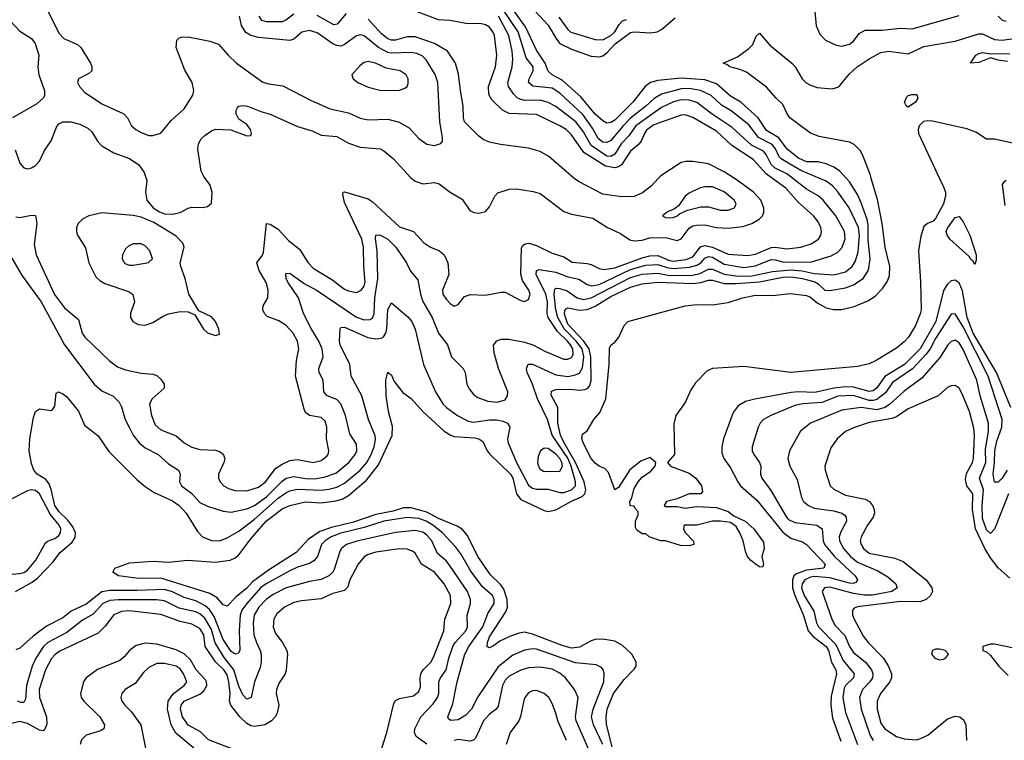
# Model space of a CAD drawing. Header units: inches. Extents: x 1308407 to 1441228, y 959628 to 1036311.
# Tile 583 of 656: x 1390710 to 1395741, y 997131 to 1000811. Entities that reach past the tile are written whole.
import ezdxf

# ---------------------------------------------------------------- set-up
doc = ezdxf.new("R2010")
doc.units = ezdxf.units.IN
doc.header["$MEASUREMENT"] = 0
doc.layers.add('B3090', color=7, linetype='Continuous')
doc.layers.add('B3999', color=7, linetype='Continuous')

msp = doc.modelspace()

# ---------------------------------------------------------------- linework, layer by layer
at = {"layer": 'B3090', "color": 5}
for points, elevation in [([(1394935, 1000000), (1394899.4, 1000039.4), (1394870, 1000058.2), (1394830, 1000075.3), (1394790, 1000085.2), (1394730, 1000085.5), (1394690, 1000103.6), (1394631, 1000150), (1394588, 1000208), (1394526.1, 1000246.1), (1394483.8, 1000310), (1394394.3, 1000390), (1394341.3, 1000421.3), (1394270, 1000483.7), (1394210, 1000504.8), (1394090, 1000513), (1393970, 1000500.7), (1393932.4, 1000490), (1393905.5, 1000470), (1393843.1, 1000390), (1393750, 1000298.9), (1393730, 1000286.3), (1393710, 1000283.4), (1393690, 1000294.3), (1393650, 1000329), (1393577.7, 1000417.7), (1393482.1, 1000502.2), (1393429.9, 1000530), (1393410, 1000548.5), (1393395.5, 1000590), (1393350, 1000655.9), (1393294.4, 1000774.4), (1393203, 1000903)], 2620), ([(1390846.5, 1000870), (1390910, 1000742.3), (1390935.7, 1000715.7), (1391004.3, 1000684.3), (1391022.8, 1000670), (1391071.3, 1000590), (1391078.5, 1000570), (1391077.4, 1000550), (1391063.7, 1000536.3), (1391010.5, 1000510), (1391004.2, 1000490), (1391014.6, 1000470), (1391040.9, 1000440.9), (1391130, 1000381.3), (1391242.4, 1000330), (1391260.3, 1000310), (1391280.3, 1000270), (1391303.1, 1000250), (1391330, 1000234.7), (1391370, 1000219.6), (1391390, 1000219), (1391430, 1000232.2), (1391483.1, 1000296.9), (1391550, 1000355.3), (1391593.8, 1000426.2), (1391599.3, 1000450), (1391590.7, 1000490), (1391553.8, 1000553.8), (1391509.7, 1000670), (1391513.3, 1000706.7), (1391522.8, 1000717.2), (1391537.2, 1000722.8), (1391570, 1000724.2), (1391681.3, 1000701.3), (1391725.8, 1000685.8), (1391774.3, 1000630), (1391818.3, 1000590), (1391952.6, 1000492.6), (1391983.4, 1000483.4), (1392054.2, 1000474.2), (1392199, 1000399), (1392296.1, 1000356.1), (1392390, 1000336.1), (1392450, 1000307.8), (1392490, 1000300.2), (1392590, 1000303.5), (1392648.7, 1000288.7), (1392699, 1000259), (1392750, 1000205.3), (1392790, 1000175.3), (1392830, 1000168.9), (1392861.2, 1000178.8), (1392869.5, 1000190), (1392869.7, 1000210), (1392856.3, 1000290), (1392846.1, 1000490), (1392831.9, 1000531.9), (1392786.9, 1000606.9), (1392766.2, 1000626.2), (1392738.4, 1000638.4), (1392710, 1000644.3), (1392610, 1000640.4), (1392590, 1000643.6), (1392543.6, 1000670), (1392470, 1000729.2), (1392450, 1000733.2), (1392430, 1000729.1), (1392370, 1000684.3), (1392350, 1000676.6), (1392330, 1000679), (1392310, 1000688.5), (1392230, 1000743.4), (1392190, 1000756.6), (1392151.7, 1000748.3), (1392110, 1000711.2), (1392090, 1000705.7), (1391930, 1000720.8), (1391889.9, 1000729.9), (1391865.6, 1000745.6), (1391842.4, 1000782.4), (1391832.7, 1000830)], 2740), ([(1392110, 1000839.4), (1392070, 1000808.4), (1392050, 1000801), (1391970, 1000799.9), (1391946.6, 1000806.6), (1391932.5, 1000830)], 2720), ([(1392377.5, 1000842.5), (1392331.5, 1000788.5), (1392314.4, 1000785.6), (1392230, 1000833.1)], 2720), ([(1394556.6, 1000000), (1394524, 1000024), (1394457.1, 1000097.1), (1394348.8, 1000168.8), (1394270, 1000241.1), (1394150, 1000312.2), (1394110, 1000324.8), (1394090, 1000324), (1393950, 1000274.9), (1393913.2, 1000246.8), (1393901.7, 1000230), (1393885.5, 1000190), (1393870, 1000171.9), (1393830, 1000139.9), (1393784.5, 1000070), (1393770, 1000059.4), (1393750, 1000054.4), (1393703.1, 1000063.1), (1393592.7, 1000132.7), (1393530, 1000223.9), (1393501.3, 1000250), (1393470, 1000269.9), (1393350, 1000326.5), (1393210, 1000332.2), (1393176, 1000350), (1393122.1, 1000402.1), (1393107.2, 1000430), (1393105.7, 1000470), (1393140.8, 1000570), (1393148.5, 1000630), (1393135.1, 1000730), (1393127.5, 1000750), (1393110, 1000772.6), (1393090, 1000784.9), (1393070, 1000789.3), (1392990, 1000791.2), (1392910, 1000807.1), (1392850, 1000809.9), (1392710, 1000862.8)], 2680), ([(1394798.4, 1000000), (1394701.7, 1000041.7), (1394600.5, 1000100.5), (1394590, 1000110), (1394571.8, 1000151.8), (1394554.4, 1000174.4), (1394484.7, 1000210), (1394434.7, 1000274.7), (1394345.7, 1000345.7), (1394295.5, 1000375.5), (1394243.7, 1000423.7), (1394189, 1000449), (1394130, 1000459.5), (1394090, 1000458.9), (1393988.9, 1000431.1), (1393951.2, 1000408.8), (1393910, 1000369.9), (1393830, 1000307.6), (1393792.8, 1000270), (1393730, 1000194.2), (1393710, 1000183.3), (1393690, 1000185.2), (1393664.8, 1000204.8), (1393637, 1000257), (1393587.5, 1000327.5), (1393470, 1000436.2), (1393430, 1000461.9), (1393332.2, 1000472.2), (1393310, 1000489.8), (1393313.8, 1000510), (1393333.9, 1000550), (1393333.7, 1000570), (1393297.1, 1000617.1), (1393257, 1000750), (1393175.6, 1000870)], 2640), ([(1393320.6, 1000880.6), (1393410, 1000783.1), (1393452, 1000712), (1393470.1, 1000690.1), (1393530, 1000661.3), (1393630, 1000625.2), (1393670, 1000621.4), (1393690, 1000626.4), (1393710, 1000641.4), (1393752.3, 1000687.7), (1393830, 1000746.6), (1393850, 1000750.1), (1393935.5, 1000744.5), (1393967.4, 1000750), (1393990, 1000760.8), (1394058.6, 1000821.4)], 2620), ([(1394772.9, 1000852.9), (1394779.2, 1000779.2), (1394797.7, 1000737.7), (1394827.2, 1000707.2), (1394881.4, 1000681.4), (1394910, 1000676.3), (1394950, 1000685.5), (1394970, 1000702.1), (1394998.7, 1000741.3), (1395030, 1000758.3), (1395117.1, 1000757.1), (1395210, 1000768.6), (1395270, 1000765.4), (1395510, 1000832.7)], 2620), ([(1390663.1, 1000803.1), (1390710, 1000752.2), (1390770, 1000715.3), (1390788.9, 1000690), (1390808, 1000630), (1390801.7, 1000570), (1390807.2, 1000530), (1390836.3, 1000450), (1390836.8, 1000423.2), (1390829, 1000410), (1390797.8, 1000382.2), (1390672.4, 1000310)], 2720), ([(1393542.5, 1000000), (1393541, 1000001), (1393412.8, 1000112.8), (1393370, 1000138.2), (1393310, 1000154.6), (1393166.8, 1000173.2), (1393110, 1000186.4), (1393078.7, 1000198.7), (1393056, 1000216), (1392983.2, 1000290), (1392976.9, 1000310), (1392976.1, 1000370), (1392961.3, 1000450), (1392952.7, 1000532.7), (1392936.3, 1000590), (1392895, 1000650), (1392829, 1000690), (1392730, 1000723.4), (1392690, 1000723), (1392630, 1000707.5), (1392610, 1000707.4), (1392590, 1000713.8), (1392558.8, 1000738.8), (1392490, 1000813.5)], 2720), ([(1394660.3, 1000000), (1394630, 1000023.3), (1394570, 1000052.3), (1394550, 1000071.4), (1394523.3, 1000123.3), (1394510, 1000139.3), (1394449.9, 1000170), (1394350, 1000259.9), (1394248.2, 1000328.2), (1394170, 1000388.3), (1394130, 1000400.4), (1394090, 1000401.4), (1394050, 1000392.2), (1393990, 1000363.1), (1393857.6, 1000270), (1393822, 1000218), (1393783.4, 1000176.6), (1393750, 1000123.8), (1393730, 1000112.2), (1393710, 1000114.9), (1393629.3, 1000169.3), (1393590, 1000239), (1393551.5, 1000290), (1393450, 1000367.2), (1393410, 1000387.9), (1393370, 1000400.5), (1393290, 1000398.8), (1393270, 1000402.8), (1393252, 1000412), (1393232.1, 1000432.1), (1393207.5, 1000470), (1393203.6, 1000490), (1393226.6, 1000570), (1393229.6, 1000610), (1393226.1, 1000650), (1393209.6, 1000730), (1393155.8, 1000830)], 2660), ([(1393464.4, 1000824.4), (1393510, 1000761.5), (1393526.7, 1000746.8), (1393650, 1000710.1), (1393690, 1000709.2), (1393729.9, 1000730), (1393750, 1000748.8), (1393772.5, 1000787.5), (1393790, 1000805.9), (1393810, 1000813.1)], 2640), ([(1395709.2, 1000830), (1395730, 1000808.2), (1395750, 1000804.1)], 2620), ([(1395061.2, 1000000), (1395056.5, 1000016.5), (1395018.2, 1000118.2), (1395003.9, 1000143.9), (1394973.5, 1000173.5), (1394950, 1000184.9), (1394794.3, 1000214.3), (1394750, 1000231.4), (1394645.7, 1000310), (1394630.9, 1000330.9), (1394610, 1000378.5), (1394575.7, 1000410), (1394526.2, 1000466.2), (1394423.2, 1000543.2), (1394390, 1000557.2), (1394338.4, 1000570), (1394323, 1000583), (1394304.5, 1000590), (1394378.2, 1000621.8), (1394436.3, 1000663.7), (1394455.7, 1000684.3), (1394473.2, 1000726.8), (1394490, 1000742), (1394542, 1000682), (1394655.4, 1000590), (1394673, 1000570), (1394707.6, 1000510), (1394729.1, 1000489.1), (1394750, 1000476.2), (1394784.3, 1000464.3), (1394861.7, 1000458.3), (1394890, 1000467.3), (1394902.8, 1000477.3), (1394950, 1000533.9), (1394989.4, 1000570), (1395050, 1000611.3), (1395110, 1000643), (1395151.3, 1000650), (1395250, 1000636.4), (1395330, 1000673.6), (1395490, 1000701.6), (1395610, 1000738.4), (1395630, 1000738.7), (1395690.8, 1000710.7), (1395730, 1000706.3), (1395950, 1000737.9)], 2580), ([(1395758, 1000598), (1395710, 1000604.8), (1395670, 1000616.2), (1395610, 1000592.4), (1395569, 1000590), (1395595.4, 1000630), (1395610, 1000639.3), (1395630, 1000643.8), (1395670, 1000637.3), (1395770, 1000639.3)], 2560), ([(1391657.6, 1000000), (1391649.9, 1000010), (1391637.1, 1000037.1), (1391619.2, 1000150), (1391622.5, 1000177.5), (1391637.7, 1000202.3), (1391658, 1000222), (1391690, 1000243.9), (1391710, 1000251.6), (1391787.9, 1000247.9), (1391870, 1000218.3), (1391890, 1000219.1), (1391894.7, 1000230), (1391889.7, 1000250), (1391870, 1000276), (1391830, 1000303.6), (1391816.4, 1000330), (1391815.1, 1000350), (1391820.1, 1000359.9), (1391829.8, 1000370.2), (1391850, 1000373.2), (1391873.4, 1000370), (1391941.7, 1000341.7), (1391990, 1000328.9), (1392130, 1000266.1), (1392203.6, 1000243.6), (1392250, 1000221.7), (1392330, 1000215), (1392390, 1000180.5), (1392450, 1000160.1), (1392551.3, 1000151.3), (1392570, 1000141.5), (1392620.6, 1000100.6), (1392706, 1000006), (1392713.3, 1000000)], 2720), ([(1390687.1, 1000147), (1390710, 1000078), (1390730, 1000054), (1390750, 1000049.4), (1390770, 1000054.7), (1390790, 1000066.8), (1390810, 1000089.2), (1390837.1, 1000142.9), (1390870, 1000191.8), (1390898.1, 1000261.9), (1390910, 1000279.6), (1390930, 1000290.2), (1390970.7, 1000289.3), (1391017.1, 1000277.1), (1391058, 1000258), (1391078.1, 1000238.1), (1391106.8, 1000190), (1391130, 1000167.8), (1391190, 1000130.9), (1391270, 1000102.2), (1391317.6, 1000070), (1391345, 1000030), (1391355.1, 1000000)], 2720), ([(1395830, 1000170.3), (1395690, 1000200.4), (1395650, 1000200.7), (1395596.2, 1000236.2), (1395550, 1000253.3), (1395373.5, 1000293.5), (1395350, 1000295.3), (1395328.8, 1000291.2), (1395306, 1000270), (1395300.8, 1000250), (1395302.8, 1000230), (1395410.5, 1000000)], 2580), ([(1394362.8, 1000000), (1394310, 1000034.1), (1394230, 1000074.6), (1394150, 1000086.5), (1394113.2, 1000086.8), (1394090, 1000081.6), (1393985.6, 1000014.4), (1393972.5, 1000000)], 2720)]:
    msp.add_lwpolyline(points, dxfattribs=dict(at, elevation=elevation))
for points, elevation in [([(1392490, 1000597.3), (1392470, 1000592.4), (1392450, 1000578), (1392407.3, 1000530), (1392413, 1000510), (1392438, 1000490), (1392490, 1000466), (1392550, 1000451.3), (1392630, 1000449.3), (1392650, 1000451.4), (1392678, 1000462), (1392689.6, 1000470), (1392694.6, 1000485.4), (1392694, 1000510), (1392684, 1000530), (1392654, 1000550), (1392582.9, 1000562.9), (1392527.3, 1000590)], 2760), ([(1395250, 1000364.2), (1395240.9, 1000370), (1395231.5, 1000390), (1395242.6, 1000417.4), (1395250, 1000424.9), (1395268, 1000430), (1395294, 1000430), (1395299.5, 1000410), (1395287.4, 1000390)], 2560)]:
    msp.add_lwpolyline(points, close=True, dxfattribs=dict(at, elevation=elevation))
at = {"layer": 'B3999', "color": 5}
for points, elevation in [([(1390670, 999593.4), (1390722.9, 999503), (1390819, 999370), (1390937.9, 999150), (1391090.2, 998950), (1391130, 998915.9), (1391187.6, 998887.6), (1391217.9, 998857.9), (1391230, 998833.4), (1391249.4, 998770), (1391268.7, 998730), (1391290.2, 998690), (1391319.3, 998650), (1391350, 998624.3), (1391416.9, 998590), (1391470, 998542.2), (1391520.9, 998510), (1391530.2, 998490), (1391526.8, 998450), (1391536.2, 998430), (1391590, 998391.9), (1391630, 998345.9), (1391670, 998326.9), (1391750, 998301.4), (1391790, 998296.6), (1391870, 998313), (1391910, 998330.5), (1391970, 998373.6), (1392050, 998454.5), (1392070.8, 998469.2), (1392110, 998477.4), (1392170, 998467.1), (1392214.7, 998465.3), (1392264.7, 998475.3), (1392324.3, 998495.7), (1392392.1, 998550), (1392424.2, 998590), (1392432.7, 998610), (1392430, 998642.9), (1392396.4, 998696.4), (1392374.9, 998790), (1392350, 998848.7), (1392330, 998871.4), (1392280.5, 998890), (1392264, 998910), (1392260.2, 998970), (1392239.8, 999010), (1392237.8, 999030), (1392260.2, 999090), (1392255.1, 999130), (1392238.7, 999170), (1392200.9, 999230), (1392159.9, 999310), (1392133.9, 999390), (1392080.5, 999470), (1392070.9, 999490), (1392070, 999514.8), (1392090, 999516.9), (1392163.9, 999463.9), (1392230, 999428.7), (1392430, 999291.5), (1392470, 999277.8), (1392500.7, 999279.3), (1392512.9, 999287.1), (1392520.6, 999310), (1392525.2, 999390), (1392540.5, 999490), (1392537, 999630), (1392528.3, 999691.7), (1392529.9, 999710.1), (1392550, 999711.6), (1392590, 999690.1), (1392631, 999650), (1392685.4, 999570), (1392707.4, 999527.4), (1392743.3, 999483.4), (1392757.5, 999410), (1392770, 999371.3), (1392816.6, 999290), (1392850, 999210.2), (1392895.6, 999150), (1392916.1, 999090), (1392974.9, 999030), (1392986, 999010), (1392994.9, 998950), (1393005.6, 998925.6), (1393030, 998896), (1393050, 998881.3), (1393102, 998862), (1393150, 998857.7), (1393190, 998870.3), (1393201.8, 998890), (1393203.7, 998910), (1393156.5, 999030), (1393133.4, 999110), (1393130.7, 999149.3), (1393148.3, 999171.7), (1393170, 999179.2), (1393210, 999179.8), (1393290, 999164.7), (1393331.3, 999151.3), (1393396.4, 999116.4), (1393490, 999078.2), (1393510, 999077.9), (1393530, 999085.7), (1393538, 999102), (1393535.3, 999130), (1393523.9, 999150), (1393509.3, 999170), (1393458.4, 999218.4), (1393410.6, 999290), (1393404.3, 999310), (1393406.4, 999370), (1393397.5, 999410), (1393349.2, 999510), (1393351.3, 999528.7), (1393364.1, 999536), (1393450, 999521.8), (1393510, 999498.4), (1393566.5, 999486.5), (1393610, 999458.7), (1393631.5, 999451.5), (1393670, 999459.1), (1393830, 999535.4), (1393910, 999558.2), (1393970, 999561.1), (1394023.6, 999543.6), (1394050, 999540.9), (1394132.4, 999547.6), (1394170, 999556.7), (1394189.9, 999570), (1394210, 999592.6), (1394230, 999602.3), (1394250, 999597.6), (1394310, 999562.8), (1394410, 999546.3), (1394470, 999554.2), (1394550, 999586.1), (1394570, 999585.5), (1394610, 999574.7), (1394750, 999573.6), (1394855.6, 999604.4), (1394890, 999624.5), (1394910, 999646.2), (1394927.9, 999690), (1394923.6, 999730), (1394880.2, 999810), (1394814.7, 999890), (1394790, 999911.4), (1394730, 999946.5), (1394660.3, 1000000)], 2660), ([(1390688.3, 997890), (1390770, 997936), (1390801, 997959), (1390879.8, 998040.2), (1390916.9, 998090), (1390977.4, 998142.6), (1390993.4, 998166.6), (1390994.9, 998190), (1390981, 998221), (1390954.8, 998254.8), (1390910, 998299.5), (1390889.9, 998330), (1390871.2, 998411.2), (1390859.8, 998439.8), (1390842.6, 998462.6), (1390799.7, 998490), (1390781.7, 998510), (1390770, 998545.2), (1390757.5, 998610), (1390761.2, 998670), (1390780.1, 998779.9), (1390789.7, 998810.3), (1390810, 998824), (1390870, 998815.5), (1390878.3, 998821.7), (1390890, 998838), (1390895.5, 998904.5), (1390908, 998910), (1390930, 998901.1), (1390950, 998885.3), (1391010, 998812), (1391040.8, 998740.8), (1391110, 998685.5), (1391165.9, 998605.9), (1391310, 998461), (1391350, 998426.8), (1391396.1, 998396.1), (1391490, 998353.2), (1391525.3, 998330), (1391560.3, 998290), (1391617.4, 998197.4), (1391644.6, 998170), (1391690, 998151.1), (1391730, 998150.2), (1391770, 998164.6), (1391830, 998199.5), (1391910, 998259.4), (1392030, 998368), (1392070, 998394.7), (1392090, 998404.5), (1392127.3, 998412.7), (1392250, 998407.9), (1392290, 998412.7), (1392330, 998423.7), (1392370, 998444.6), (1392450, 998509.7), (1392482.9, 998550), (1392506, 998590), (1392520.9, 998630), (1392527.4, 998667.4), (1392525.6, 998685.6), (1392492.3, 998770), (1392458.1, 998890), (1392402.9, 998990), (1392396.1, 999050), (1392347.3, 999150), (1392344, 999170), (1392347.6, 999232.4), (1392350, 999238.8), (1392370, 999240.6), (1392488.6, 999188.6), (1392530, 999181), (1392555.9, 999184.1), (1392568.8, 999191.2), (1392581.4, 999210), (1392586.2, 999233.8), (1392590, 999330.7), (1392610, 999365.5), (1392693.1, 999293.1), (1392713.1, 999270), (1392730.7, 999230), (1392772.2, 999050), (1392833.7, 998910), (1392871, 998850), (1392890.6, 998830.6), (1392947.3, 998790), (1393000.9, 998760.9), (1393030, 998756.2), (1393110, 998766.9), (1393147, 998767), (1393180.6, 998760.6), (1393202.8, 998750), (1393213.7, 998730), (1393202.5, 998670), (1393205.4, 998650), (1393248.3, 998550), (1393310, 998433.6), (1393330, 998418.7), (1393350, 998413.2), (1393410, 998414.1), (1393470, 998395.7), (1393490, 998396.4), (1393530, 998410.1), (1393550.3, 998430), (1393550.4, 998450), (1393528, 998530), (1393510, 998571.2), (1393430.7, 998690), (1393406.7, 998770), (1393355, 998875), (1393330.2, 998950.2), (1393303, 999010), (1393299.8, 999030), (1393308.6, 999051.4), (1393330, 999052.3), (1393450, 998996.7), (1393510, 998989.4), (1393550, 998996.5), (1393570, 999006.6), (1393586.2, 999033.8), (1393592.9, 999090), (1393583.1, 999130), (1393553.7, 999170), (1393492.3, 999232.3), (1393460.1, 999290), (1393449.6, 999329.6), (1393440.4, 999410), (1393444.3, 999435.7), (1393450, 999440.1), (1393470, 999438.2), (1393507.1, 999427.1), (1393558.7, 999390), (1393590, 999381.3), (1393630, 999389.8), (1393830, 999495.3), (1393890, 999511.4), (1393970, 999517.1), (1394030, 999505.5), (1394150, 999506.3), (1394185, 999514.9), (1394230, 999537.1), (1394250, 999537.6), (1394310, 999511.3), (1394381.4, 999501.4), (1394450, 999503.2), (1394555.6, 999524.4), (1394650, 999533), (1394707.9, 999527.9), (1394770, 999515.4), (1394870, 999508.2), (1394930, 999523.4), (1394963.7, 999550), (1394980.8, 999579.2), (1394994.4, 999625.6), (1395000.3, 999710), (1394995.7, 999750), (1394948.6, 999850), (1394890, 999932.4), (1394862.3, 999962.3), (1394830, 999986.4), (1394798.4, 1000000)], 2640), ([(1390690, 999804.2), (1390710, 999800.6), (1390770, 999812.8), (1390790.8, 999810.8), (1390796.4, 999770), (1390783.3, 999663.3), (1390793.1, 999610), (1390888, 999408), (1390938.8, 999338.8), (1391010, 999280.8), (1391029.5, 999210), (1391041.7, 999190), (1391168, 999068), (1391210, 999038.5), (1391250, 999023), (1391330, 999005.5), (1391390, 999000.2), (1391410, 998993.4), (1391430, 998975.2), (1391448, 998950), (1391447.1, 998930), (1391386, 998874), (1391373.1, 998850), (1391383.3, 998790), (1391402.5, 998742.5), (1391430, 998715.7), (1391510, 998685.5), (1391550.2, 998650), (1391590, 998627.5), (1391630, 998616.2), (1391710, 998612.7), (1391730, 998605.8), (1391750, 998591.5), (1391758.2, 998570), (1391753.5, 998550), (1391725.2, 998490), (1391725.8, 998470), (1391734.2, 998450), (1391752.8, 998430), (1391776.8, 998416.8), (1391810, 998406.5), (1391870, 998405.4), (1391930, 998424.4), (1391964.9, 998450), (1392019.1, 998520.9), (1392050, 998541.6), (1392090, 998559), (1392130, 998564.2), (1392210, 998549), (1392250, 998559.2), (1392278.8, 998581.2), (1392285.7, 998590), (1392289.9, 998610), (1392278, 998670), (1392279.9, 998730), (1392270, 998760.4), (1392250, 998779.4), (1392189.7, 998790), (1392170, 998804.5), (1392162.6, 998822.6), (1392118.5, 998990), (1392123.6, 999070), (1392135.2, 999130), (1392129.2, 999170), (1392107.1, 999210), (1392071.5, 999250), (1392033.3, 999273.3), (1391974.7, 999294.7), (1391959.8, 999310), (1391952.2, 999330), (1391953.6, 999350), (1391978, 999390), (1391978.5, 999430), (1391968.5, 999468.5), (1391933.1, 999530), (1391921.4, 999570), (1391950, 999609.2), (1391955.3, 999624.7), (1391970, 999770.3), (1391990, 999767.1), (1392030, 999741.5), (1392083.7, 999683.7), (1392139, 999639), (1392183, 999570), (1392210, 999542.3), (1392303.9, 999483.9), (1392370, 999435.5), (1392390, 999425.9), (1392430, 999418.4), (1392454.8, 999430), (1392469.9, 999450.1), (1392475, 999470), (1392467.6, 999550), (1392467.1, 999650), (1392458.3, 999690), (1392370, 999878.2), (1392360, 999920), (1392362.9, 999930), (1392370, 999932.4), (1392490, 999896), (1392510, 999882.6), (1392650, 999753.6), (1392721.3, 999730), (1392772.6, 999672.6), (1392809.6, 999649.6), (1392854.3, 999630), (1392879.3, 999610), (1392897.5, 999570), (1392902.5, 999510), (1392870.2, 999430), (1392871.3, 999410), (1392890, 999381.5), (1392910, 999360.9), (1392930, 999348.8), (1392950, 999357.1), (1392983.3, 999396.7), (1393012.5, 999407.5), (1393090, 999403.6), (1393170, 999420.2), (1393190, 999418.9), (1393270, 999377.6), (1393290, 999372.4), (1393310, 999382), (1393317.7, 999410), (1393311.6, 999430), (1393279.5, 999479.5), (1393271.2, 999511.2), (1393274.4, 999645.6), (1393281.4, 999658.6), (1393292.8, 999667.2), (1393310.7, 999669.3), (1393350, 999658.3), (1393430, 999618.2), (1393490, 999600.7), (1393533.1, 999573.1), (1393610, 999566.8), (1393630, 999561.7), (1393670, 999540.6), (1393695.7, 999535.7), (1393750, 999544.5), (1393890, 999595.2), (1393930, 999605.4), (1393970, 999606.9), (1394030, 999581.5), (1394050, 999578.3), (1394114.3, 999585.7), (1394150, 999599.8), (1394188.9, 999651.1), (1394210, 999657.6), (1394250, 999650), (1394330, 999614.5), (1394430, 999606.3), (1394470, 999613.7), (1394550, 999648.5), (1394570, 999650.1), (1394630, 999640.5), (1394700.7, 999650), (1394753.4, 999666.6), (1394791.7, 999690), (1394804, 999710), (1394807.6, 999730), (1394803.9, 999750), (1394790, 999778.8), (1394765.7, 999810), (1394690, 999877.5), (1394624.5, 999950), (1394556.6, 1000000)], 2680), ([(1393737.5, 997097.5), (1393708.7, 997211.3), (1393705.8, 997250), (1393711.7, 997290), (1393743.3, 997370), (1393798.4, 997441.6), (1393850, 997493.4), (1393859.5, 997510), (1393860.3, 997530), (1393837.3, 997570), (1393790, 997615.2), (1393750, 997636.6), (1393690, 997647.4), (1393650, 997645.9), (1393630, 997639.5), (1393570, 997605.9), (1393530, 997601.7), (1393486.7, 997613.3), (1393330, 997673.6), (1393290, 997683.2), (1393261.3, 997678.7), (1393217.4, 997662.6), (1393163.6, 997636.4), (1393130, 997613.1), (1393110, 997603.1), (1393104.4, 997604.4), (1393098.4, 997610), (1393099.8, 997630), (1393110, 997659.1), (1393193.6, 997786.4), (1393202, 997810), (1393201.3, 997850), (1393183.3, 997903.3), (1393166.9, 997926.9), (1393116, 997976), (1393050, 998068.7), (1392997.1, 998177.1), (1392970, 998209.3), (1392944.8, 998224.8), (1392850, 998262.8), (1392790, 998296.1), (1392710, 998317.6), (1392670, 998318.7), (1392618.7, 998301.3), (1392530, 998283.5), (1392415.2, 998244.8), (1392302.6, 998217.4), (1392243, 998197), (1392184.2, 998155.9), (1392123.1, 998090), (1391980.2, 997999.8), (1391899.6, 997940.4), (1391870, 997907.8), (1391816.5, 997863.5), (1391770, 997815.8), (1391750, 997822.4), (1391718.7, 997858.7), (1391680.9, 997880.9), (1391430, 997959.4), (1391317.5, 997957.5), (1391215.3, 997970), (1391186, 997990), (1391195.1, 998010), (1391270, 998037.6), (1391390, 998046), (1391470, 998041.1), (1391569.2, 998050.8), (1391710, 998040.4), (1391784.5, 998050), (1391810, 998062), (1391830, 998078.5), (1391890, 998159.2), (1391969.5, 998250), (1392050, 998313.5), (1392090, 998330.1), (1392170, 998348.2), (1392250, 998343.5), (1392325.9, 998354.1), (1392357.3, 998362.7), (1392390, 998381.4), (1392481, 998459), (1392543.2, 998536.8), (1392612.1, 998687.9), (1392614, 998734), (1392594.2, 998810), (1392582, 998890), (1392579.8, 998970), (1392590, 999010.3), (1392610, 998996.3), (1392623.1, 998963.1), (1392667.5, 998907.5), (1392710, 998876.3), (1392769.4, 998810), (1392878.4, 998710), (1392910, 998690.1), (1392930, 998683.1), (1393034.9, 998674.9), (1393055.8, 998670), (1393076.7, 998656.7), (1393098.2, 998610), (1393112, 998592), (1393218.1, 998490), (1393228.7, 998470), (1393248.3, 998390), (1393270, 998360.8), (1393390, 998304.2), (1393410, 998298.9), (1393450, 998307.8), (1393528.5, 998351.5), (1393584, 998376), (1393598.3, 998390), (1393602, 998410), (1393593.2, 998450), (1393549.8, 998550), (1393491.2, 998650), (1393473, 998690), (1393459.2, 998750), (1393459.1, 998830), (1393425.9, 998894.1), (1393426.4, 998913.6), (1393450, 998922.4), (1393524.5, 998924.5), (1393570, 998918.7), (1393597.8, 998922.2), (1393611.7, 998928.3), (1393620.5, 998939.5), (1393630, 998966.4), (1393627.8, 999090), (1393618.8, 999130), (1393591.1, 999171.1), (1393510, 999256.4), (1393493.2, 999306.8), (1393494.6, 999325.4), (1393503.5, 999336.5), (1393510, 999339.9), (1393570, 999328.1), (1393610, 999330.6), (1393650, 999348.1), (1393730, 999398.1), (1393830, 999445.4), (1393890, 999461.9), (1393970, 999471.3), (1394150, 999464), (1394190, 999469.6), (1394230, 999481.4), (1394250, 999480.9), (1394310, 999464.5), (1394370, 999463.9), (1394490, 999472.6), (1394610, 999496.3), (1394650, 999498.1), (1394710, 999489.8), (1394772.2, 999472.2), (1394790, 999462.3), (1394824.4, 999430), (1394850, 999427.3), (1394930, 999442.1), (1394970, 999457.1), (1395019.2, 999490), (1395047.8, 999532.2), (1395055, 999590), (1395045.7, 999685.7), (1395045.5, 999765.5), (1395039.5, 999790), (1395010, 999876), (1394990, 999918.3), (1394950, 999983.4), (1394935, 1000000)], 2620), ([(1391355.1, 1000000), (1391358.5, 999990), (1391352.8, 999930), (1391359.7, 999890), (1391392.2, 999850), (1391423.5, 999830), (1391450, 999819.7), (1391490, 999818.3), (1391530, 999826.8), (1391570, 999847.8), (1391590, 999853.2), (1391647.9, 999852.1), (1391670, 999856.5), (1391690, 999874.8), (1391693.9, 999930), (1391681, 999970), (1391657.6, 1000000)], 2720), ([(1392713.3, 1000000), (1392730, 999986.2), (1392770, 999973.2), (1392830, 999979), (1392853.2, 999973.2), (1392909.5, 999929.5), (1392970, 999895.2), (1393010, 999836.4), (1393030, 999826.7), (1393056.6, 999823.4), (1393090, 999831.5), (1393110, 999854.6), (1393136.8, 999910), (1393153.5, 999926.5), (1393210, 999945.5), (1393247.9, 999947.9), (1393334, 999934), (1393370, 999922.9), (1393490, 999830.9), (1393530, 999817.4), (1393638.2, 999798.2), (1393712.8, 999750), (1393780, 999720), (1393827, 999687), (1393850, 999681.2), (1393890, 999685.3), (1393930, 999696.3), (1394010, 999699.6), (1394070, 999683.1), (1394090, 999691.9), (1394130, 999745.8), (1394150, 999757.6), (1394170, 999762.6), (1394210, 999763.7), (1394269.8, 999749.8), (1394330, 999746), (1394404.5, 999755.5), (1394450.8, 999770), (1394487.5, 999792.5), (1394504.7, 999810), (1394512.2, 999827.8), (1394512.5, 999850), (1394496, 999890), (1394458.8, 999930), (1394370, 999995.4), (1394362.8, 1000000)], 2720), ([(1393972.5, 1000000), (1393937.9, 999962.1), (1393892.9, 999927.1), (1393850, 999909), (1393785.7, 999905.7), (1393690, 999920.7), (1393565.1, 999985.1), (1393542.5, 1000000)], 2720), ([(1395410.5, 1000000), (1395430, 999958.3), (1395439.6, 999930), (1395440.5, 999910), (1395430.1, 999870), (1395390, 999795.6), (1395377.5, 999782.5), (1395349.1, 999770), (1395330, 999754.6), (1395314.5, 999705.5), (1395302, 999630), (1395312.9, 999472.9), (1395315.3, 999330), (1395311.3, 999308.7), (1395287.6, 999250), (1395250.6, 999189.4), (1395230, 999166.5), (1395190, 999134.3), (1395085.9, 999070), (1395050, 999054.1), (1394990, 999039.1), (1394650, 999009.9), (1394410, 999039.1), (1394250, 999029.9), (1394222, 999018), (1394163.2, 998956.8), (1394139.6, 998920.4), (1394110, 998856.4), (1394062.6, 998790), (1394053, 998747), (1394056.3, 998590), (1394019.3, 998550), (1394034.9, 998530), (1394130, 998494.4), (1394165.5, 998470), (1394194.4, 998430), (1394198, 998402), (1394190, 998388.7), (1394130, 998388.7), (1394070, 998364), (1394014, 998350), (1394002.8, 998330), (1394010, 998325.5), (1394070, 998324.9), (1394110, 998316.4), (1394170, 998324), (1394270, 998319.5), (1394330, 998299.2), (1394358, 998278), (1394416.3, 998250), (1394460.6, 998210), (1394510, 998142.4), (1394514, 998110), (1394501.7, 998070), (1394510.2, 998029.8), (1394504.7, 998015.3), (1394490, 998016.9), (1394469.8, 998029.8), (1394444.2, 998050), (1394428.9, 998068.9), (1394419.7, 998090), (1394406.2, 998150), (1394389.5, 998190.5), (1394370, 998222.6), (1394342.4, 998242.4), (1394290.3, 998249.7), (1394250, 998249.6), (1394170, 998229.4), (1394104.7, 998230), (1394101, 998210), (1394110, 998192), (1394152, 998148), (1394154, 998130), (1394130, 998124), (1394085.6, 998125.6), (1394010, 998148.7), (1393986, 998150), (1393926, 998170), (1393910, 998186), (1393890, 998186), (1393863.2, 998203.2), (1393857.2, 998217.2), (1393856, 998250), (1393870, 998282), (1393870, 998298), (1393854, 998314), (1393850, 998326), (1393828.7, 998328.7), (1393826.6, 998350), (1393836, 998364), (1393850, 998417.3), (1393869.7, 998450), (1393890, 998474.3), (1393933.9, 998506.1), (1393957.7, 998530), (1393959.7, 998550), (1393930, 998575.3), (1393883.6, 998556.4), (1393827.8, 998512.2), (1393770, 998421.3), (1393750, 998409.7), (1393719.2, 998499.3), (1393699.3, 998519.3), (1393670, 998530.8), (1393650, 998546), (1393630, 998569.8), (1393590, 998646.6), (1393582.7, 998670), (1393586.3, 998693.7), (1393610, 998710.7), (1393643.5, 998770), (1393674.6, 998805.4), (1393705.6, 998874.4), (1393722.1, 999050), (1393724, 999136), (1393731.5, 999150), (1393750, 999163.6), (1393772, 999190), (1393798.5, 999250), (1393817, 999270), (1394109.5, 999350), (1394170, 999356.3), (1394250, 999354.2), (1394330, 999366.8), (1394402.8, 999390), (1394470, 999403.8), (1394556.7, 999403.3), (1394647.3, 999412.7), (1394730, 999403.1), (1394750, 999394.3), (1394785.3, 999365.3), (1394830, 999339.5), (1394868.6, 999331.4), (1394910, 999330.8), (1394973.8, 999346.2), (1395044.4, 999375.6), (1395081, 999399), (1395120.5, 999439.5), (1395144.1, 999475.9), (1395155.1, 999504.9), (1395156, 999550), (1395131.5, 999650), (1395117.6, 999770), (1395092.3, 999892.3), (1395061.2, 1000000)], 2580), ([(1395750, 999989.4), (1395738, 999982), (1395730.6, 999970), (1395742.8, 999862.8)], 2620), ([(1395774.1, 998830), (1395700.5, 999010), (1395582.6, 999210), (1395551.5, 999290), (1395526.5, 999426.5), (1395510, 999466.8), (1395490, 999481.1), (1395470, 999476.8), (1395450, 999461.2), (1395430, 999428.9), (1395391.6, 999270), (1395310.7, 999130), (1395230.2, 999049.8), (1395131.2, 998988.7), (1395090, 998931.2), (1395070, 998915.7), (1395050, 998912.2), (1394970, 998934.7), (1394930, 998935.3), (1394870, 998929.8), (1394772.7, 998907.3), (1394690, 998910.7), (1394652.1, 998907.9), (1394466.3, 998873.7), (1394419.2, 998860.8), (1394381.2, 998838.8), (1394355.1, 998804.9), (1394306.4, 998670), (1394297.2, 998630), (1394297.9, 998597.9), (1394307.5, 998570), (1394342.6, 998522.6), (1394378.5, 998450), (1394393.7, 998430), (1394476.9, 998356.9), (1394610, 998193.1), (1394650, 998162.6), (1394710, 998145), (1394730, 998131.5), (1394824.8, 998030), (1394819, 998010), (1394730, 998000.4), (1394678.6, 997981.4), (1394665.1, 997970), (1394657.9, 997950), (1394659.3, 997910), (1394669.8, 997870), (1394712.7, 997772.7), (1394739, 997690), (1394762.5, 997662.5), (1394830, 997609.3), (1394842.3, 997590), (1394858.7, 997530), (1394879.9, 997490), (1394883.7, 997470), (1394856.8, 997356.8), (1394855.1, 997310), (1394863.7, 997243.7), (1394905.4, 997125.4)], 2620), ([(1395756.1, 998510), (1395730, 998468.7), (1395710, 998449), (1395690, 998449.8), (1395683.4, 998490), (1395690.8, 998549.2), (1395692.1, 998610), (1395702.2, 998657.8), (1395729, 998730), (1395730.6, 998770), (1395659, 998990), (1395530, 999242.9), (1395490, 999308.9), (1395470, 999306.6), (1395390, 999183.1), (1395361.7, 999130), (1395339.2, 999100.8), (1395271.5, 999028.5), (1395170, 998957.5), (1395133.8, 998906.2), (1395090, 998871.8), (1395070, 998865.6), (1395050, 998866.6), (1394970, 998891.8), (1394890, 998888.6), (1394810, 998856.2), (1394710.9, 998849.1), (1394670, 998841.2), (1394547.2, 998790), (1394510.7, 998769.3), (1394493.2, 998750), (1394483.2, 998730), (1394452.9, 998630), (1394452.8, 998610), (1394461, 998590), (1394490.2, 998550), (1394497.5, 998530), (1394495, 998490), (1394502, 998470), (1394547.3, 998407.3), (1394627.8, 998270), (1394638.7, 998258.7), (1394670, 998242.4), (1394783.1, 998230), (1394810, 998211), (1394815.2, 998150), (1394822.3, 998130), (1394872.4, 998070), (1394978.7, 997970), (1394991, 997950), (1394982.7, 997937.3), (1394968.2, 997931.8), (1394950, 997932.7), (1394850, 997960.3), (1394770, 997967.2), (1394750, 997963.6), (1394721, 997950), (1394707.8, 997930), (1394705.3, 997910), (1394718.2, 997870), (1394767.3, 997790), (1394781.9, 997730), (1394791.2, 997710), (1394879.9, 997619.9), (1394917.6, 997537.6), (1394973.3, 997470), (1394971.1, 997450), (1394930.1, 997410), (1394922.9, 997397.1), (1394915, 997350), (1394930, 997272.9), (1394990, 997109.3)], 2640), ([(1395761.7, 998390), (1395690, 998209.6), (1395670, 998187.1), (1395650, 998206), (1395630, 998263.6), (1395627, 998330), (1395633.8, 998410), (1395613.6, 998470), (1395645.8, 998550), (1395644.5, 998615.5), (1395660.6, 998710), (1395660.9, 998750), (1395618.2, 998890), (1395600.3, 998970), (1395530, 999127.5), (1395510, 999160.7), (1395490, 999173.9), (1395470, 999168.1), (1395452.7, 999150), (1395412.8, 999087.2), (1395319.7, 998980.3), (1395230, 998913.6), (1395153.6, 998846.4), (1395130, 998831), (1395090, 998818.8), (1395009.4, 998830.6), (1394910, 998817), (1394750, 998751.2), (1394699.1, 998710), (1394643.5, 998610), (1394635.2, 998570), (1394645.5, 998530), (1394682.1, 998462.1), (1394705.4, 998370), (1394715.5, 998350), (1394740.8, 998330), (1394770, 998316.2), (1394870, 998302.4), (1394910.8, 998290.8), (1394922.4, 998282.4), (1394933.2, 998270), (1394935.3, 998250), (1394904.9, 998195.1), (1394897.1, 998170), (1394899.1, 998150), (1394919.9, 998110), (1394955, 998070), (1394990, 998040.2), (1395095.4, 997995.4), (1395145.7, 997965.7), (1395186.2, 997930), (1395193.7, 997910), (1395165.7, 997890), (1395067.5, 997872.5), (1395027.3, 997872.7), (1394970, 997880.8), (1394850, 997913.2), (1394822, 997910), (1394809.5, 997890.5), (1394859.9, 997750), (1394876.8, 997716.8), (1394925.6, 997665.6), (1394950.5, 997610), (1394970, 997579.8), (1395031.3, 997530), (1395062.5, 997490), (1395068.7, 997470), (1395066.7, 997450), (1395054.3, 997430), (1395016.4, 997390), (1395001.5, 997350), (1395009.2, 997290), (1395054.9, 997154.9), (1395070, 997128.8)], 2660), ([(1395770, 997958.8), (1395710, 998011.2), (1395670, 998062.3), (1395641.1, 998110), (1395593.9, 998210), (1395578.3, 998310), (1395579.7, 998390), (1395549.9, 998430), (1395542.9, 998463), (1395547.4, 998492.6), (1395578.8, 998550), (1395583.1, 998570), (1395587.9, 998687.9), (1395585.3, 998725.3), (1395562.3, 998810), (1395523.9, 998903.9), (1395510, 998929.7), (1395490, 998942.6), (1395470, 998941.7), (1395450, 998932.2), (1395403.1, 998890), (1395250, 998824.1), (1395190, 998782.6), (1395165.6, 998774.4), (1395050, 998754.7), (1394970, 998727.4), (1394930, 998707.4), (1394887.2, 998670), (1394854.9, 998625.1), (1394823.5, 998530), (1394825, 998510), (1394850.8, 998430.8), (1394870, 998414), (1394930, 998382), (1395030, 998363.1), (1395051.4, 998350), (1395067.3, 998330), (1395075.8, 998310), (1395077.4, 998290), (1395070.1, 998270), (1395041.7, 998230), (1395008.9, 998170), (1395005.1, 998150), (1395008.8, 998131.2), (1395021, 998110), (1395050, 998087), (1395180.9, 998060.9), (1395224.5, 998044.5), (1395342.3, 997950), (1395371.3, 997910), (1395373.4, 997890), (1395364.2, 997870), (1395340.8, 997850), (1395310, 997838.5), (1395210, 997839), (1394990, 997812.2), (1394974.2, 997805.8), (1394965.5, 997794.5), (1394965, 997770), (1394973.1, 997750), (1395021.6, 997661.6), (1395045, 997630), (1395124.2, 997550), (1395150, 997508.3), (1395164, 997470), (1395163.8, 997450), (1395155.4, 997430), (1395108, 997370), (1395090.6, 997330), (1395091, 997289), (1395110, 997217.8), (1395130, 997189.5), (1395190, 997150.1), (1395230, 997138.5), (1395290, 997133.8), (1395310, 997137.8), (1395350, 997157.6), (1395450, 997241), (1395490, 997254.4), (1395513.4, 997250), (1395533.9, 997233.9), (1395543.5, 997210), (1395547.8, 997130)], 2680), ([(1390650, 997977.2), (1390710, 997983.1), (1390730, 997988.4), (1390750, 998000.3), (1390792.3, 998050), (1390841.2, 998138.8), (1390852.1, 998147.9), (1390890, 998161.6), (1390910, 998175.9), (1390917.8, 998190), (1390919.9, 998210), (1390910.7, 998230), (1390865, 998285), (1390810, 998389.8), (1390790, 998407), (1390770, 998410.3), (1390750, 998405.2), (1390670, 998363.2)], 2660), ([(1393689.9, 997110), (1393640.9, 997210), (1393631.1, 997250), (1393639.5, 997290), (1393693.8, 997430), (1393695.9, 997475.9), (1393691.3, 997491.3), (1393681.8, 997501.8), (1393655.7, 997515.7), (1393550, 997527), (1393350, 997595.4), (1393330, 997597.4), (1393290, 997590.9), (1393230, 997565.1), (1393154.6, 997505.4), (1393050, 997352.1), (1393018.4, 997290), (1392990, 997259.2), (1392950, 997235.2), (1392912.2, 997232.2), (1392900, 997240), (1392896.8, 997250), (1392923, 997317), (1392944.8, 997430), (1392984.2, 997570), (1393005.3, 997610), (1393076.6, 997710), (1393102.3, 997777.7), (1393133.7, 997830), (1393134.8, 997850), (1393125.9, 997870), (1393074.6, 997914.6), (1393014.1, 997994.1), (1392963.2, 998083.2), (1392937.6, 998117.6), (1392869.5, 998190), (1392819.9, 998230), (1392786.6, 998250), (1392750, 998263.7), (1392690, 998269), (1392570, 998250.2), (1392470, 998217.1), (1392350, 998188.6), (1392301.6, 998170), (1392270.1, 998150), (1392251.9, 998130), (1392231.8, 998070), (1392213.2, 998046.8), (1392190, 998033), (1392130, 998015.6), (1392090, 997996.8), (1391968.6, 997930), (1391940.5, 997910), (1391870, 997829.5), (1391845.5, 997794.5), (1391836.5, 997770), (1391831.5, 997691.5), (1391834.3, 997590), (1391826.8, 997573.2), (1391811, 997570), (1391790, 997584.3), (1391750, 997645.6), (1391702.8, 997762.8), (1391679.5, 997799.5), (1391657.3, 997817.3), (1391610, 997842.7), (1391550, 997860.7), (1391490, 997889.4), (1391450, 997901.7), (1391310, 997895.4), (1391170, 997896.4), (1391130, 997888.5), (1391050, 997825.4), (1390972.4, 997790), (1390930, 997756.6), (1390846.2, 997713.8), (1390777.9, 997662.1), (1390710, 997601.7), (1390690, 997592.4)], 2640), ([(1392790.9, 997110.9), (1392736, 997150), (1392727.7, 997170), (1392728.9, 997190), (1392759.9, 997250), (1392823.1, 997316.9), (1392844.7, 997350), (1392851.2, 997370), (1392851.4, 997430), (1392859.3, 997450), (1392889.6, 997490.4), (1392902.2, 997550), (1392923.3, 997610), (1392934.3, 997630), (1392989.9, 997690), (1392998.2, 997710), (1392996.6, 997770), (1393014, 997830), (1393012.9, 997850), (1392998.1, 997890), (1392905.8, 998025.9), (1392888.1, 998048.1), (1392844.9, 998084.9), (1392814.8, 998150), (1392790, 998178.6), (1392770, 998192.9), (1392730, 998202.1), (1392630, 998192.6), (1392432.6, 998147.4), (1392379.1, 998130), (1392353.8, 998110), (1392344.7, 998095.3), (1392316.7, 998003.3), (1392310, 997989.8), (1392289.7, 997970.3), (1392250, 997952.3), (1392190, 997941), (1392071, 997909), (1392005.3, 997874.7), (1391969.6, 997850), (1391931.6, 997810), (1391907.5, 997770), (1391903, 997730), (1391906.7, 997670), (1391919.6, 997630), (1391939, 997590), (1391943.6, 997570), (1391942.7, 997530), (1391937.6, 997502.4), (1391908.7, 997430), (1391891.8, 997350), (1391870, 997340.9), (1391850, 997362.9), (1391830, 997406.3), (1391803.8, 997490), (1391753.8, 997553.8), (1391708.7, 997628.7), (1391690, 997696.2), (1391655.3, 997755.3), (1391630, 997776.6), (1391610, 997786.3), (1391524.8, 997804.8), (1391450, 997843), (1391408.7, 997848.7), (1391212.1, 997847.9), (1391170, 997844.9), (1391134.4, 997830), (1391085.5, 997774.5), (1391030, 997744.6), (1390950, 997682), (1390853, 997630), (1390830.7, 997609.3), (1390792.3, 997550), (1390772.6, 997510), (1390743.8, 997410), (1390739.4, 997340.6), (1390730, 997323.8), (1390716, 997324), (1390698, 997330)], 2660), ([(1392560.2, 997090), (1392584.9, 997170), (1392621, 997319), (1392630, 997333.8), (1392650, 997345), (1392722.6, 997357.4), (1392750, 997379.6), (1392757, 997403), (1392755.5, 997450), (1392759.9, 997470), (1392771.7, 997490), (1392810.6, 997529.4), (1392824.7, 997555.3), (1392877.6, 997690), (1392882.8, 997750), (1392911.9, 997830), (1392910.8, 997870), (1392879, 997930), (1392829.6, 997989.6), (1392762.8, 998030), (1392730, 998087), (1392716.7, 998096.7), (1392690, 998106.6), (1392648.6, 998108.6), (1392530, 998091.6), (1392490, 998079.6), (1392470, 998068.2), (1392438.8, 998030), (1392396.4, 997950), (1392385.9, 997914.1), (1392370, 997895), (1392310, 997881.2), (1392250, 997854), (1392150, 997843.7), (1392110, 997835.3), (1392062.3, 997810), (1392024.2, 997775.9), (1392008.9, 997750), (1392004.8, 997710), (1392016.8, 997676.8), (1392053.1, 997630), (1392074.4, 997590), (1392077.6, 997570), (1392070.9, 997489.1), (1392066.5, 997470), (1392035.7, 997424.3), (1392021.5, 997390), (1392020.8, 997370), (1392033.4, 997310), (1392025, 997270), (1392015, 997250), (1391996.3, 997230), (1391963.1, 997210), (1391910, 997200.8), (1391890, 997205), (1391870, 997216.1), (1391834.7, 997250), (1391788.1, 997310), (1391781.5, 997330), (1391784.3, 997370), (1391778.8, 997430), (1391770, 997465), (1391752.4, 997490), (1391710.7, 997530.7), (1391657.2, 997610), (1391650.2, 997670), (1391630, 997701.2), (1391590, 997723.1), (1391530, 997737.8), (1391430, 997774), (1391268.6, 997791.4), (1391230, 997788.4), (1391190, 997771.4), (1391146.3, 997713.7), (1391110, 997678), (1390914.6, 997585.4), (1390890.9, 997569.1), (1390871.8, 997548.2), (1390842, 997490), (1390809.5, 997390), (1390811.1, 997350), (1390847.2, 997250), (1390847.6, 997212.4), (1390836.3, 997183.7), (1390830, 997178.2), (1390810, 997183), (1390750, 997217.1), (1390710, 997226), (1390670, 997217.3)], 2680), ([(1391789.5, 997089.5), (1391673.7, 997133.7), (1391633.3, 997173.3), (1391570, 997208.4), (1391542, 997250), (1391531.1, 997290), (1391535.2, 997310), (1391550, 997330.5), (1391630, 997367), (1391650, 997382.7), (1391665.4, 997410), (1391664.2, 997430), (1391658.7, 997438.7), (1391610.9, 997490), (1391582.3, 997542.3), (1391550, 997572.4), (1391510, 997592.8), (1391410, 997622.5), (1391350, 997627.5), (1391304.6, 997615.4), (1391270.9, 997590), (1391243.6, 997556.4), (1391221.8, 997538.2), (1391107.7, 997492.3), (1391049.7, 997450.3), (1391035, 997430), (1391019.8, 997370), (1391024.3, 997350), (1391037.7, 997330), (1391119.7, 997250), (1391143.6, 997210), (1391142, 997198), (1391140.3, 997190), (1391121.7, 997178.3), (1391050, 997156.1), (1391026.3, 997133.7), (1391018.7, 997110)], 2720), ([(1395790, 997600.5), (1395690, 997621.6), (1395670, 997620.9), (1395632, 997610), (1395632, 997590), (1395650, 997582.8), (1395670, 997564), (1395712.2, 997510), (1395760.9, 997460.9)], 2720), ([(1391599.2, 997090), (1391507.7, 997167.7), (1391483.2, 997210), (1391464.5, 997290), (1391467.7, 997330), (1391495.7, 997370), (1391549.8, 997410), (1391564.1, 997430), (1391547.3, 997470), (1391530, 997495.3), (1391510, 997509.3), (1391450, 997522.7), (1391410, 997523), (1391370, 997502.9), (1391343, 997477), (1391299.7, 997420.3), (1391248.4, 997390), (1391231.8, 997370), (1391226.3, 997350), (1391231.7, 997330), (1391246.3, 997310), (1391278.5, 997278.5), (1391328.4, 997210), (1391353.2, 997090)], 2740), ([(1393614.9, 997090), (1393552.7, 997230), (1393549.9, 997250), (1393562.8, 997350), (1393544.2, 997390), (1393498, 997450), (1393470, 997473.5), (1393430, 997493.2), (1393370, 997503.6), (1393310, 997501.1), (1393270, 997488.9), (1393210, 997459), (1393190, 997438.5), (1393177.5, 997410), (1393155.2, 997304.8), (1393144.7, 997290), (1393110, 997263.4), (1393078.9, 997230), (1393038.2, 997141.8), (1393028, 997132), (1393010, 997125.8), (1392950, 997134.6), (1392930, 997130.3)], 2660), ([(1393503.6, 997130), (1393458.8, 997230), (1393449, 997270), (1393430, 997318.4), (1393413.1, 997350), (1393389.6, 997370), (1393350, 997385.6), (1393330, 997383.5), (1393310, 997372.9), (1393291.3, 997350), (1393285.3, 997334.7), (1393268.3, 997251.7), (1393259.7, 997230), (1393215.6, 997170), (1393194.7, 997110)], 2680)]:
    msp.add_lwpolyline(points, dxfattribs=dict(at, elevation=elevation))
for points, elevation in [([(1394210, 999958), (1394183, 999950), (1394130, 999924.4), (1394110.4, 999910), (1394077.1, 999862.9), (1394054.9, 999845.1), (1394020.7, 999830), (1393994.8, 999810), (1394010, 999800.5), (1394030, 999798.4), (1394050, 999800.3), (1394070, 999809.1), (1394080.5, 999819.5), (1394121.4, 999838.6), (1394190, 999854.8), (1394230, 999855.1), (1394290, 999838.2), (1394330, 999837.8), (1394362.4, 999850), (1394370.9, 999870), (1394360.4, 999890), (1394310, 999931.9), (1394250, 999957.3)], 2740), ([(1391130, 999825.1), (1391062.6, 999810), (1391030, 999792.2), (1391008.4, 999770), (1391000.2, 999750), (1390999.7, 999730), (1391005.4, 999710), (1391045.7, 999645.7), (1391063.5, 999570), (1391098.6, 999498.6), (1391119.2, 999479.3), (1391144.2, 999464.3), (1391270, 999420.7), (1391287.8, 999407.8), (1391296.3, 999370), (1391275.5, 999310), (1391275.5, 999290), (1391287.9, 999270), (1391315, 999255), (1391350, 999251.5), (1391390, 999265.1), (1391442.8, 999297.2), (1391470, 999308.2), (1391530, 999320.6), (1391570, 999319), (1391604.4, 999304.4), (1391648.5, 999230), (1391670, 999212.7), (1391710, 999198), (1391730, 999204.7), (1391727.3, 999230), (1391709.6, 999270), (1391690, 999293.3), (1391624.4, 999324.4), (1391573.3, 999410), (1391555.6, 999490), (1391532.3, 999550), (1391530.4, 999569.6), (1391550.5, 999650), (1391543.9, 999670), (1391510, 999705.8), (1391395.9, 999775.9), (1391330, 999802.1), (1391290, 999810.4)], 2720), ([(1395590, 999560.7), (1395580.3, 999580.3), (1395570, 999586.1), (1395560.9, 999600.9), (1395463, 999690), (1395448.9, 999710), (1395444.2, 999730), (1395450, 999746.9), (1395490, 999801.4), (1395510, 999806.5), (1395530, 999778.5), (1395564.8, 999710), (1395597.3, 999610), (1395597.6, 999582.4)], 2580), ([(1391330, 999666.2), (1391290, 999666.2), (1391265.1, 999654.9), (1391250, 999640.7), (1391235.6, 999610), (1391233.1, 999590), (1391246.7, 999566.7), (1391270, 999557.6), (1391290, 999557.2), (1391350, 999567.5), (1391368.5, 999571.5), (1391387.6, 999590), (1391374.7, 999630), (1391350, 999656.4)], 2740), ([(1393390, 998622.5), (1393371.6, 998610), (1393359.5, 998580.5), (1393356.1, 998550), (1393360.1, 998530), (1393370, 998514.7), (1393385.9, 998505.9), (1393403.1, 998503.1), (1393470, 998505.8), (1393483.1, 998530), (1393479.5, 998550), (1393469.9, 998570), (1393450, 998592.7), (1393410, 998621.4)], 2660), ([(1395410, 997596.9), (1395390, 997596.3), (1395374.8, 997590), (1395368.7, 997570), (1395385.5, 997550), (1395410, 997542), (1395430, 997544.4), (1395441.2, 997550), (1395455.1, 997570), (1395439, 997590)], 2720)]:
    msp.add_lwpolyline(points, close=True, dxfattribs=dict(at, elevation=elevation))

doc.saveas('drawing.dxf')
